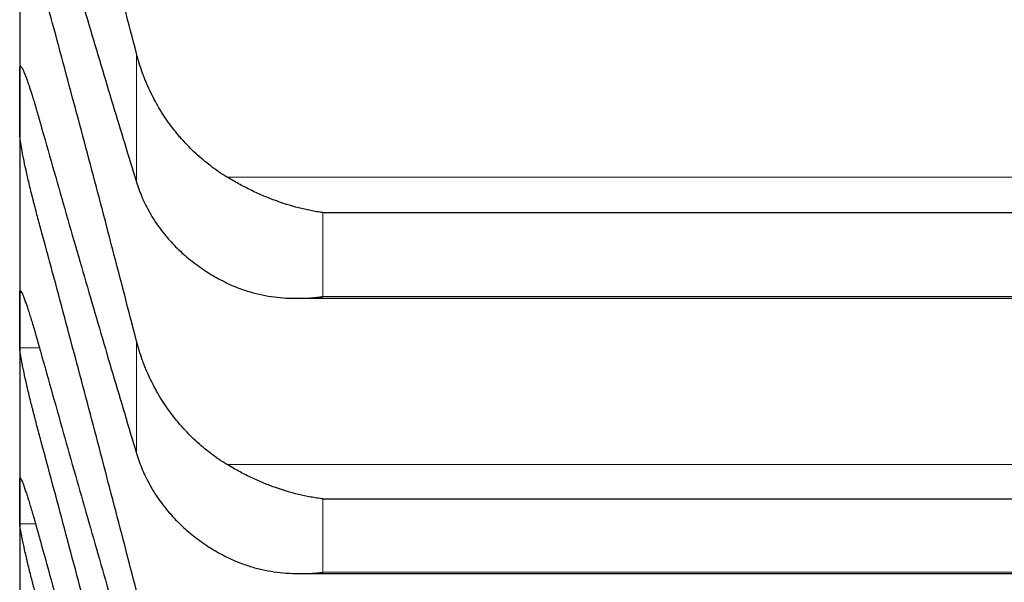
# Model space of a CAD drawing. Header units: inches. Extents: x 0 to 20790, y -12 to 14700.
# Tile 337 of 436: x 14115 to 14141, y 9360 to 9375. Entities that reach past the tile are written whole.
import ezdxf

# ---------------------------------------------------------------- set-up
doc = ezdxf.new("R2010")
doc.units = ezdxf.units.IN
doc.layers.add('1', color=7, linetype='Continuous', true_color=0xffffff)
doc.layers.add('254', color=7, linetype='Continuous', true_color=0xffffff)
doc.styles.add('latin_extended', font='simplex.shx')
doc.dimstyles.get("Standard").update_dxf_attribs({"dimtxt": 0.18, "dimasz": 0.18, "dimexe": 0.18, "dimexo": 0.0625, "dimgap": 0.09, "dimtad": 0, "dimtih": 1, "dimtoh": 1, "dimdec": 4, "dimzin": 0, "dimdsep": 46, "dimtxsty": 'Standard', "dimcen": 0.09, "dimadec": 0, "dimazin": 0, "dimtfac": 1, "dimtdec": 4, "dimtofl": 0, "dimtmove": 0, "dimatfit": 3, "dimfxl": 1, "dimtolj": 1, "dimtzin": 0, "dimarcsym": 0})

# ---------------------------------------------------------------- blocks, each defined once
blk = doc.blocks.new('_U5')
at = {"layer": '254', "color": 3, "linetype": 'Continuous', "lineweight": 13, "transparency": 16777216}
for p, q in [((14167.097, 9939.463), (14167.097, 8111.817)), ((14417.097, 9439.463), (14417.097, 8111.817)), ((14167.097, 8146.817), (13002.826, 8146.817)), ((14044.597, 8146.817), (13922.097, 8146.817)), ((14417.097, 8146.817), (14167.097, 8146.817)), ((14539.597, 8146.817), (14662.097, 8146.817))]:
    blk.add_line(p, q, dxfattribs=at)
at = {"layer": '254', "color": 3, "transparency": 16777216}
for points in [[(14044.597, 8126.4), (14044.597, 8167.233), (14167.097, 8146.817)], [(14539.597, 8167.233), (14539.597, 8126.4), (14417.097, 8146.817)]]:
    blk.add_solid(points, dxfattribs=at)
at = {"layer": 'Defpoints', "color": 0, "transparency": 16777216}
for p in [(14167.097, 9974.463), (14417.097, 9474.463), (14167.097, 8146.817)]:
    blk.add_point(p, dxfattribs=at)
at = {"layer": '254', "color": 2, "lineweight": 13, "transparency": 16777216, "insert": (13064.076, 8330.567), "char_height": 122.5, "attachment_point": 1, "style": 'latin_extended'}
blk.add_mtext('\\A1;250', dxfattribs=at)
blk = doc.blocks.new('_U6')
at = {"layer": '254', "color": 3, "linetype": 'Continuous', "lineweight": 13, "transparency": 16777216}
for p, q in [((14007.097, 9939.463), (14007.097, 8391.817)), ((14167.095, 9649.526), (14167.095, 8391.817)), ((14007.097, 8426.817), (12939.597, 8426.817)), ((13884.597, 8426.817), (13762.097, 8426.817)), ((14167.095, 8426.817), (14007.097, 8426.817)), ((14289.595, 8426.817), (14412.095, 8426.817))]:
    blk.add_line(p, q, dxfattribs=at)
at = {"layer": '254', "color": 3, "transparency": 16777216}
for points in [[(13884.597, 8406.4), (13884.597, 8447.233), (14007.097, 8426.817)], [(14289.595, 8447.233), (14289.595, 8406.4), (14167.095, 8426.817)]]:
    blk.add_solid(points, dxfattribs=at)
at = {"layer": 'Defpoints', "color": 0, "transparency": 16777216}
for p in [(14007.097, 9974.463), (14167.095, 9684.526), (14007.097, 8426.817)]:
    blk.add_point(p, dxfattribs=at)
at = {"layer": '254', "color": 2, "lineweight": 13, "transparency": 16777216, "insert": (13000.847, 8814.733), "char_height": 122.5, "attachment_point": 1, "style": 'latin_extended'}
blk.add_mtext('\\A1;\\C2;Flywheel\\P\\C2;90-240', dxfattribs=at)

msp = doc.modelspace()

# ---------------------------------------------------------------- linework, layer by layer
at = {"layer": '1', "color": 2, "linetype": 'Continuous', "lineweight": 25}
for p, q in [((14115.097, 9379.42), (14115.097, 9372.788)), ((14115.097, 9372.788), (14115.097, 9367.12)), ((14122.953, 9369.906), (14159.241, 9369.906)), ((14122.287, 9367.686), (14159.884, 9367.686)), ((14115.097, 9367.12), (14115.097, 9362.424)), ((14115.097, 9362.424), (14115.097, 9358.709)), ((14122.953, 9362.488), (14159.241, 9362.488)), ((14122.376, 9360.552), (14159.797, 9360.552))]:
    msp.add_line(p, q, dxfattribs=at)
at = {"layer": '1', "color": 110, "linetype": 'Continuous', "lineweight": 13}
for p, q in [((14118.123, 9374.026), (14118.123, 9370.696)), ((14120.466, 9370.829), (14161.729, 9370.829)), ((14122.953, 9369.906), (14122.953, 9367.732)), ((14115.1, 9367.837), (14115.135, 9367.837)), ((14122.953, 9367.732), (14159.241, 9367.732)), ((14115.1, 9366.403), (14115.61, 9366.403)), ((14118.123, 9366.578), (14118.123, 9363.666)), ((14120.466, 9363.383), (14161.729, 9363.383)), ((14115.1, 9363.006), (14115.123, 9363.006)), ((14122.953, 9362.488), (14122.953, 9360.587)), ((14115.1, 9361.842), (14115.509, 9361.842)), ((14122.953, 9360.587), (14159.241, 9360.587))]:
    msp.add_line(p, q, dxfattribs=at)
at = {"layer": '1', "color": 2, "linetype": 'Continuous', "lineweight": 25}
for points in [[(14118.123, 9374.026), (14117.92, 9374.817), (14117.51, 9376.392), (14116.891, 9378.736), (14116.266, 9381.062), (14115.846, 9382.6), (14115.635, 9383.367)], [(14115.635, 9379.076), (14115.846, 9378.341), (14116.266, 9376.891), (14116.891, 9374.769), (14117.51, 9372.701), (14117.92, 9371.358), (14118.123, 9370.696)], [(14118.123, 9366.578), (14117.92, 9367.37), (14117.51, 9368.948), (14116.891, 9371.301), (14116.266, 9373.641), (14115.846, 9375.192), (14115.635, 9375.965)], [(14115.097, 9372.788), (14115.097, 9373.072), (14115.098, 9373.355), (14115.1, 9373.639)], [(14115.1, 9371.937), (14115.098, 9372.221), (14115.097, 9372.504), (14115.097, 9372.788)], [(14115.635, 9372.213), (14115.846, 9371.468), (14116.266, 9369.994), (14116.891, 9367.832), (14117.51, 9365.72), (14117.92, 9364.345), (14118.123, 9363.666)], [(14118.123, 9360.104), (14117.92, 9360.894), (14117.51, 9362.473), (14116.891, 9364.832), (14116.266, 9367.182), (14115.846, 9368.743), (14115.635, 9369.521)], [(14115.097, 9367.12), (14115.097, 9367.359), (14115.098, 9367.598), (14115.1, 9367.837)], [(14115.1, 9366.403), (14115.098, 9366.642), (14115.097, 9366.881), (14115.097, 9367.12)], [(14115.635, 9366.315), (14115.846, 9365.56), (14116.266, 9364.065), (14116.891, 9361.867), (14117.51, 9359.715), (14117.92, 9358.31), (14118.123, 9357.615)], [(14118.123, 9354.613), (14117.92, 9355.402), (14117.51, 9356.978), (14116.891, 9359.339), (14116.266, 9361.695), (14115.846, 9363.263), (14115.635, 9364.047)], [(14115.097, 9362.424), (14115.097, 9362.618), (14115.098, 9362.812), (14115.1, 9363.006)], [(14115.1, 9361.842), (14115.098, 9362.036), (14115.097, 9362.23), (14115.097, 9362.424)], [(14115.635, 9361.39), (14115.846, 9360.627), (14116.266, 9359.113), (14116.891, 9356.883), (14117.51, 9354.693), (14117.92, 9353.261), (14118.123, 9352.551)]]:
    msp.add_open_spline(points, degree=3, dxfattribs=at)
for points, knots in [([(14120.466, 9370.829), (14120.32, 9370.918), (14120.18, 9371.014), (14119.911, 9371.217), (14119.653, 9371.434), (14119.417, 9371.675), (14119.276, 9371.833), (14119.249, 9371.865), (14119.194, 9371.93), (14119.167, 9371.963), (14119.086, 9372.063), (14119.035, 9372.13), (14118.885, 9372.336), (14118.792, 9372.477), (14118.621, 9372.766), (14118.542, 9372.915), (14118.434, 9373.144), (14118.399, 9373.222), (14118.35, 9373.339), (14118.335, 9373.379), (14118.304, 9373.458), (14118.289, 9373.498), (14118.216, 9373.698), (14118.166, 9373.861), (14118.123, 9374.026)], [0, 0, 0, 0, 0.125, 0.125, 0.25, 0.375, 0.375, 0.40625, 0.40625, 0.4375, 0.4375, 0.5, 0.5, 0.625, 0.625, 0.75, 0.75, 0.8125, 0.8125, 0.84375, 0.84375, 0.875, 0.875, 1, 1, 1, 1]), ([(14115.1, 9373.639), (14115.1, 9373.655), (14115.102, 9373.682), (14115.11, 9373.702), (14115.119, 9373.702), (14115.127, 9373.697), (14115.13, 9373.695), (14115.136, 9373.688), (14115.139, 9373.684), (14115.157, 9373.66), (14115.173, 9373.629), (14115.198, 9373.573), (14115.203, 9373.562), (14115.211, 9373.543), (14115.214, 9373.536), (14115.22, 9373.523), (14115.234, 9373.489), (14115.26, 9373.42), (14115.286, 9373.348), (14115.313, 9373.271), (14115.327, 9373.23), (14115.371, 9373.099), (14115.402, 9373.004), (14115.449, 9372.851), (14115.465, 9372.798), (14115.49, 9372.716), (14115.499, 9372.688), (14115.515, 9372.631), (14115.524, 9372.602), (14115.566, 9372.458), (14115.6, 9372.338), (14115.635, 9372.213)], [0, 0, 0, 0, 0.0625, 0.125, 0.1875, 0.1875, 0.21875, 0.21875, 0.25, 0.25, 0.375, 0.375, 0.40625, 0.40625, 0.421875, 0.421875, 0.4375, 0.5, 0.5625, 0.5625, 0.625, 0.625, 0.75, 0.75, 0.8125, 0.8125, 0.84375, 0.84375, 0.875, 0.875, 1, 1, 1, 1]), ([(14115.635, 9369.521), (14115.6, 9369.647), (14115.566, 9369.773), (14115.516, 9369.964), (14115.499, 9370.028), (14115.475, 9370.124), (14115.466, 9370.156), (14115.45, 9370.221), (14115.442, 9370.253), (14115.402, 9370.412), (14115.371, 9370.537), (14115.328, 9370.719), (14115.314, 9370.779), (14115.293, 9370.868), (14115.287, 9370.897), (14115.274, 9370.955), (14115.267, 9370.984), (14115.236, 9371.124), (14115.214, 9371.229), (14115.189, 9371.351), (14115.184, 9371.375), (14115.175, 9371.422), (14115.17, 9371.445), (14115.158, 9371.513), (14115.15, 9371.555), (14115.129, 9371.674), (14115.118, 9371.742), (14115.109, 9371.815), (14115.108, 9371.829), (14115.105, 9371.855), (14115.104, 9371.867), (14115.101, 9371.901), (14115.1, 9371.921), (14115.1, 9371.937)], [0, 0, 0, 0, 0.125, 0.125, 0.1875, 0.1875, 0.21875, 0.21875, 0.25, 0.25, 0.375, 0.375, 0.4375, 0.4375, 0.46875, 0.46875, 0.5, 0.5, 0.625, 0.625, 0.65625, 0.65625, 0.6875, 0.6875, 0.75, 0.75, 0.875, 0.875, 0.90625, 0.90625, 0.9375, 0.9375, 1, 1, 1, 1]), ([(14118.123, 9370.696), (14118.166, 9370.558), (14118.216, 9370.423), (14118.331, 9370.159), (14118.46, 9369.901), (14118.617, 9369.655), (14118.747, 9369.476), (14118.792, 9369.417), (14118.862, 9369.33), (14118.886, 9369.301), (14118.934, 9369.244), (14118.959, 9369.215), (14119.084, 9369.076), (14119.295, 9368.862), (14119.53, 9368.668), (14119.777, 9368.483), (14119.907, 9368.395), (14120.077, 9368.292), (14120.111, 9368.272), (14120.18, 9368.232), (14120.285, 9368.173), (14120.393, 9368.118), (14120.466, 9368.082)], [0, 0, 0, 0, 0.125, 0.125, 0.25, 0.375, 0.375, 0.4375, 0.4375, 0.46875, 0.46875, 0.5, 0.5, 0.625, 0.75, 0.75, 0.875, 0.875, 0.90625, 0.90625, 0.9375, 1, 1, 1, 1]), ([(14122.953, 9369.906), (14122.95, 9369.907), (14122.947, 9369.907), (14122.94, 9369.908), (14122.937, 9369.909), (14122.927, 9369.91), (14122.907, 9369.913), (14122.86, 9369.92), (14122.768, 9369.935), (14122.689, 9369.949), (14122.531, 9369.981), (14122.426, 9370.005), (14122.112, 9370.085), (14121.904, 9370.151), (14121.593, 9370.266), (14121.489, 9370.308), (14121.334, 9370.375), (14121.282, 9370.398), (14121.178, 9370.445), (14121.126, 9370.47), (14120.971, 9370.546), (14120.869, 9370.599), (14120.666, 9370.71), (14120.566, 9370.768), (14120.466, 9370.829)], [0, 0, 0, 0, 0.003906, 0.003906, 0.007812, 0.007812, 0.015625, 0.03125, 0.0625, 0.125, 0.125, 0.25, 0.25, 0.5, 0.5, 0.625, 0.625, 0.6875, 0.6875, 0.75, 0.75, 0.875, 0.875, 1, 1, 1, 1]), ([(14115.1, 9367.837), (14115.1, 9367.85), (14115.102, 9367.872), (14115.11, 9367.884), (14115.119, 9367.879), (14115.127, 9367.87), (14115.13, 9367.866), (14115.136, 9367.857), (14115.139, 9367.852), (14115.157, 9367.821), (14115.173, 9367.785), (14115.198, 9367.723), (14115.203, 9367.71), (14115.211, 9367.69), (14115.214, 9367.683), (14115.22, 9367.668), (14115.234, 9367.631), (14115.26, 9367.557), (14115.286, 9367.481), (14115.313, 9367.4), (14115.327, 9367.357), (14115.371, 9367.22), (14115.402, 9367.122), (14115.449, 9366.964), (14115.465, 9366.91), (14115.49, 9366.825), (14115.499, 9366.797), (14115.515, 9366.739), (14115.524, 9366.71), (14115.566, 9366.562), (14115.6, 9366.441), (14115.635, 9366.315)], [0, 0, 0, 0, 0.0625, 0.125, 0.1875, 0.1875, 0.21875, 0.21875, 0.25, 0.25, 0.375, 0.375, 0.40625, 0.40625, 0.421875, 0.421875, 0.4375, 0.5, 0.5625, 0.5625, 0.625, 0.625, 0.75, 0.75, 0.8125, 0.8125, 0.84375, 0.84375, 0.875, 0.875, 1, 1, 1, 1]), ([(14120.466, 9368.082), (14120.565, 9368.034), (14120.666, 9367.991), (14120.867, 9367.914), (14120.968, 9367.88), (14121.172, 9367.821), (14121.275, 9367.796), (14121.481, 9367.754), (14121.585, 9367.736), (14121.795, 9367.709), (14121.9, 9367.7), (14122.11, 9367.687), (14122.215, 9367.685), (14122.425, 9367.687), (14122.53, 9367.691), (14122.689, 9367.703), (14122.768, 9367.71), (14122.86, 9367.72), (14122.907, 9367.726), (14122.927, 9367.728), (14122.94, 9367.73), (14122.947, 9367.731), (14122.953, 9367.732)], [0, 0, 0, 0, 0.125, 0.125, 0.25, 0.25, 0.375, 0.375, 0.5, 0.5, 0.625, 0.625, 0.75, 0.75, 0.875, 0.875, 0.9375, 0.96875, 0.984375, 0.992188, 0.992188, 1, 1, 1, 1]), ([(14115.635, 9364.047), (14115.6, 9364.173), (14115.566, 9364.3), (14115.516, 9364.492), (14115.499, 9364.555), (14115.475, 9364.651), (14115.466, 9364.683), (14115.45, 9364.747), (14115.442, 9364.779), (14115.402, 9364.938), (14115.371, 9365.061), (14115.328, 9365.241), (14115.314, 9365.3), (14115.293, 9365.387), (14115.287, 9365.416), (14115.274, 9365.472), (14115.267, 9365.5), (14115.236, 9365.637), (14115.214, 9365.739), (14115.189, 9365.857), (14115.184, 9365.88), (14115.175, 9365.925), (14115.17, 9365.947), (14115.158, 9366.011), (14115.15, 9366.051), (14115.129, 9366.164), (14115.118, 9366.228), (14115.109, 9366.294), (14115.108, 9366.307), (14115.105, 9366.33), (14115.104, 9366.341), (14115.101, 9366.372), (14115.1, 9366.389), (14115.1, 9366.403)], [0, 0, 0, 0, 0.125, 0.125, 0.1875, 0.1875, 0.21875, 0.21875, 0.25, 0.25, 0.375, 0.375, 0.4375, 0.4375, 0.46875, 0.46875, 0.5, 0.5, 0.625, 0.625, 0.65625, 0.65625, 0.6875, 0.6875, 0.75, 0.75, 0.875, 0.875, 0.90625, 0.90625, 0.9375, 0.9375, 1, 1, 1, 1]), ([(14120.466, 9363.383), (14120.32, 9363.472), (14120.18, 9363.567), (14119.911, 9363.77), (14119.653, 9363.986), (14119.417, 9364.227), (14119.276, 9364.386), (14119.249, 9364.418), (14119.194, 9364.483), (14119.167, 9364.515), (14119.086, 9364.615), (14119.035, 9364.682), (14118.885, 9364.888), (14118.792, 9365.028), (14118.621, 9365.318), (14118.542, 9365.467), (14118.434, 9365.696), (14118.399, 9365.773), (14118.35, 9365.891), (14118.335, 9365.93), (14118.304, 9366.01), (14118.289, 9366.05), (14118.216, 9366.25), (14118.166, 9366.413), (14118.123, 9366.578)], [0, 0, 0, 0, 0.125, 0.125, 0.25, 0.375, 0.375, 0.40625, 0.40625, 0.4375, 0.4375, 0.5, 0.5, 0.625, 0.625, 0.75, 0.75, 0.8125, 0.8125, 0.84375, 0.84375, 0.875, 0.875, 1, 1, 1, 1]), ([(14118.123, 9363.666), (14118.166, 9363.525), (14118.216, 9363.386), (14118.331, 9363.115), (14118.46, 9362.851), (14118.617, 9362.599), (14118.747, 9362.414), (14118.792, 9362.354), (14118.862, 9362.264), (14118.886, 9362.234), (14118.934, 9362.176), (14118.959, 9362.147), (14119.084, 9362.003), (14119.295, 9361.783), (14119.53, 9361.584), (14119.777, 9361.393), (14119.907, 9361.303), (14120.077, 9361.197), (14120.111, 9361.176), (14120.18, 9361.135), (14120.285, 9361.075), (14120.393, 9361.018), (14120.466, 9360.981)], [0, 0, 0, 0, 0.125, 0.125, 0.25, 0.375, 0.375, 0.4375, 0.4375, 0.46875, 0.46875, 0.5, 0.5, 0.625, 0.75, 0.75, 0.875, 0.875, 0.90625, 0.90625, 0.9375, 1, 1, 1, 1]), ([(14122.953, 9362.488), (14122.95, 9362.489), (14122.947, 9362.489), (14122.94, 9362.49), (14122.937, 9362.49), (14122.927, 9362.492), (14122.907, 9362.494), (14122.86, 9362.5), (14122.768, 9362.514), (14122.689, 9362.527), (14122.531, 9362.556), (14122.426, 9362.578), (14122.112, 9362.654), (14121.904, 9362.717), (14121.593, 9362.828), (14121.489, 9362.869), (14121.334, 9362.934), (14121.282, 9362.956), (14121.178, 9363.003), (14121.126, 9363.027), (14120.971, 9363.102), (14120.869, 9363.154), (14120.666, 9363.264), (14120.566, 9363.322), (14120.466, 9363.383)], [0, 0, 0, 0, 0.003906, 0.003906, 0.007813, 0.007813, 0.015625, 0.03125, 0.0625, 0.125, 0.125, 0.25, 0.25, 0.5, 0.5, 0.625, 0.625, 0.6875, 0.6875, 0.75, 0.75, 0.875, 0.875, 1, 1, 1, 1]), ([(14115.1, 9363.006), (14115.1, 9363.017), (14115.102, 9363.033), (14115.11, 9363.037), (14115.119, 9363.027), (14115.127, 9363.014), (14115.13, 9363.009), (14115.136, 9362.998), (14115.139, 9362.991), (14115.157, 9362.954), (14115.173, 9362.912), (14115.198, 9362.845), (14115.203, 9362.831), (14115.211, 9362.808), (14115.214, 9362.801), (14115.22, 9362.785), (14115.234, 9362.745), (14115.26, 9362.666), (14115.286, 9362.586), (14115.313, 9362.501), (14115.327, 9362.456), (14115.371, 9362.314), (14115.402, 9362.212), (14115.449, 9362.05), (14115.465, 9361.994), (14115.49, 9361.908), (14115.499, 9361.879), (14115.515, 9361.82), (14115.524, 9361.79), (14115.566, 9361.641), (14115.6, 9361.517), (14115.635, 9361.39)], [0, 0, 0, 0, 0.0625, 0.125, 0.1875, 0.1875, 0.21875, 0.21875, 0.25, 0.25, 0.375, 0.375, 0.40625, 0.40625, 0.421875, 0.421875, 0.4375, 0.5, 0.5625, 0.5625, 0.625, 0.625, 0.75, 0.75, 0.8125, 0.8125, 0.84375, 0.84375, 0.875, 0.875, 1, 1, 1, 1]), ([(14115.635, 9359.55), (14115.6, 9359.677), (14115.566, 9359.805), (14115.516, 9359.996), (14115.499, 9360.059), (14115.475, 9360.155), (14115.466, 9360.187), (14115.45, 9360.251), (14115.442, 9360.282), (14115.402, 9360.44), (14115.371, 9360.561), (14115.328, 9360.738), (14115.314, 9360.796), (14115.293, 9360.881), (14115.287, 9360.909), (14115.274, 9360.964), (14115.267, 9360.991), (14115.236, 9361.125), (14115.214, 9361.223), (14115.189, 9361.336), (14115.184, 9361.359), (14115.175, 9361.402), (14115.17, 9361.423), (14115.158, 9361.484), (14115.15, 9361.522), (14115.129, 9361.628), (14115.118, 9361.688), (14115.109, 9361.748), (14115.108, 9361.759), (14115.105, 9361.78), (14115.104, 9361.79), (14115.101, 9361.816), (14115.1, 9361.831), (14115.1, 9361.842)], [0, 0, 0, 0, 0.125, 0.125, 0.1875, 0.1875, 0.21875, 0.21875, 0.25, 0.25, 0.375, 0.375, 0.4375, 0.4375, 0.46875, 0.46875, 0.5, 0.5, 0.625, 0.625, 0.65625, 0.65625, 0.6875, 0.6875, 0.75, 0.75, 0.875, 0.875, 0.90625, 0.90625, 0.9375, 0.9375, 1, 1, 1, 1]), ([(14120.466, 9360.981), (14120.565, 9360.931), (14120.666, 9360.887), (14120.867, 9360.807), (14120.968, 9360.771), (14121.172, 9360.709), (14121.275, 9360.682), (14121.481, 9360.636), (14121.585, 9360.616), (14121.795, 9360.585), (14121.9, 9360.574), (14122.11, 9360.558), (14122.215, 9360.553), (14122.425, 9360.552), (14122.53, 9360.554), (14122.689, 9360.563), (14122.768, 9360.568), (14122.86, 9360.577), (14122.907, 9360.582), (14122.927, 9360.584), (14122.94, 9360.586), (14122.947, 9360.586), (14122.953, 9360.587)], [0, 0, 0, 0, 0.125, 0.125, 0.25, 0.25, 0.375, 0.375, 0.5, 0.5, 0.625, 0.625, 0.75, 0.75, 0.875, 0.875, 0.9375, 0.96875, 0.984375, 0.992187, 0.992187, 1, 1, 1, 1])]:
    msp.add_open_spline(points, degree=3, knots=knots, dxfattribs=at)

# ---------------------------------------------------------------- dimensions: what is measured, and where the dimension line sits
at = {"layer": '254', "color": 2, "linetype": 'Continuous', "lineweight": 13}
dim = msp.add_linear_dim(base=(14007.097, 8426.817), p1=(14167.095, 9684.526), p2=(14007.097, 9974.463), text='\\C2;Flywheel\\P\\C2;90-240', dimstyle='Standard', override={"dimscale": 35, "dimtxt": 3.5, "dimasz": 3.5, "dimexe": 1, "dimexo": 1, "dimgap": 1.75, "dimtad": 1, "dimtih": 1, "dimtoh": 0, "dimdec": 2, "dimlfac": 0.028571, "dimzin": 8, "dimdsep": 46, "dimlunit": 2, "dimpost": '', "dimtxsty": 'latin_extended', "dimsah": 1, "dimse1": 0, "dimse2": 0, "dimsd1": 0, "dimsd2": 0, "dimclrd": 3, "dimclre": 3, "dimclrt": 2, "dimtol": 0, "dimtm": -0.1, "dimtfac": 0.714286, "dimtdec": 3, "dimtofl": 1, "dimtmove": 0, "dimtzin": 8, "dimlwd": 13, "dimlwe": 13}, dxfattribs=at)
dim.commit()
dim.dimension.update_dxf_attribs({"geometry": '_U6', "text_midpoint": (13350.847, 8426.817), "dimtype": 160})
dim = msp.add_linear_dim(base=(14167.097, 8146.817), p1=(14417.097, 9474.463), p2=(14167.097, 9974.463), dimstyle='Standard', override={"dimscale": 35, "dimtxt": 3.5, "dimasz": 3.5, "dimexe": 1, "dimexo": 1, "dimgap": 1.75, "dimtad": 1, "dimtih": 1, "dimtoh": 0, "dimdec": 2, "dimlfac": 1, "dimzin": 8, "dimdsep": 46, "dimlunit": 2, "dimtxsty": 'latin_extended', "dimsah": 1, "dimse1": 0, "dimse2": 0, "dimsd1": 0, "dimsd2": 0, "dimclrd": 3, "dimclre": 3, "dimclrt": 2, "dimtol": 0, "dimtm": -0.1, "dimtfac": 0.714286, "dimtdec": 3, "dimtofl": 1, "dimtmove": 0, "dimtzin": 8, "dimlwd": 13, "dimlwe": 13}, dxfattribs=at)
dim.commit()
dim.dimension.update_dxf_attribs({"geometry": '_U5', "text_midpoint": (13221.576, 8146.817), "dimtype": 160})

doc.saveas('drawing.dxf')
